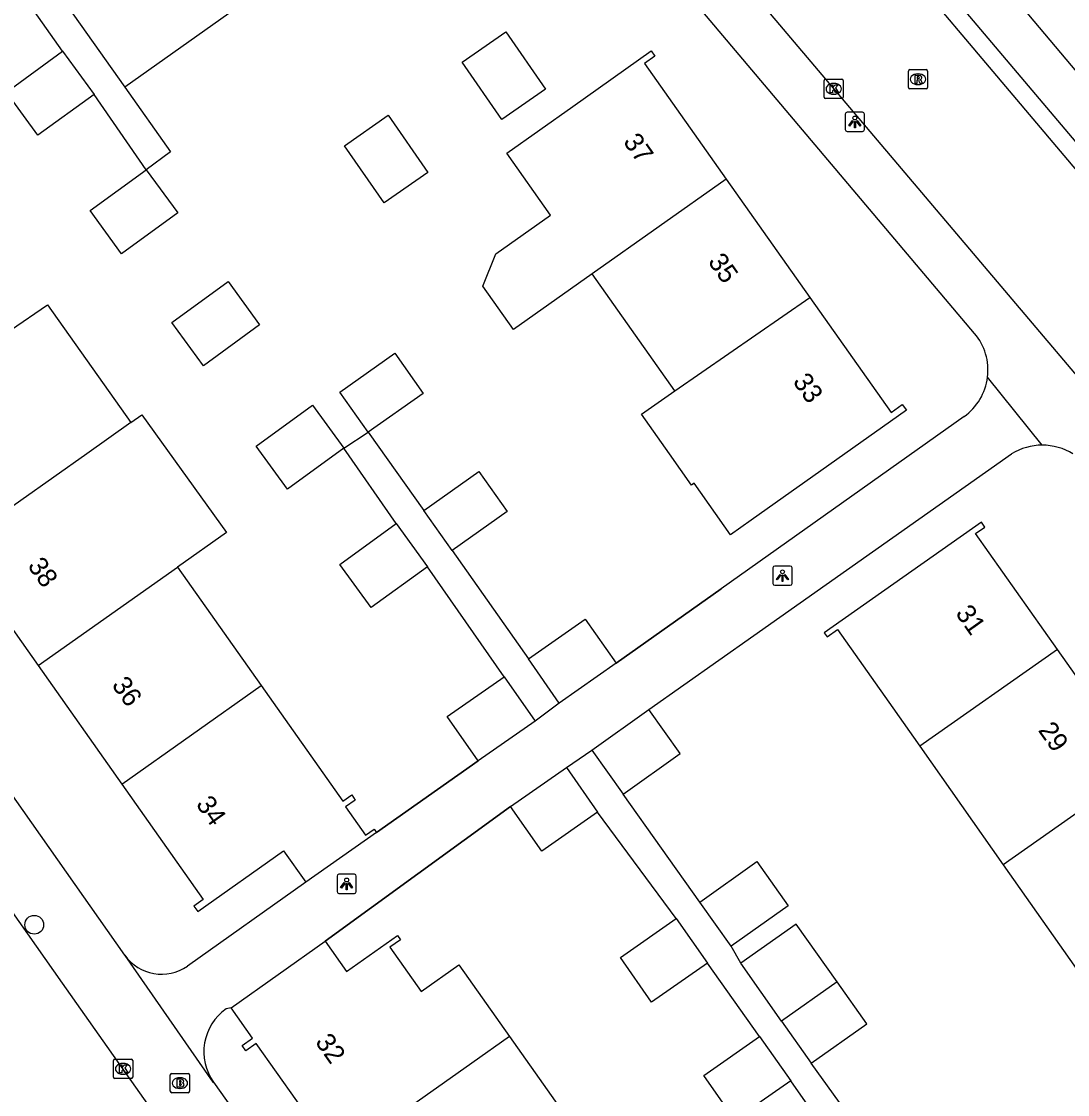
# Model space of a CAD drawing. Extents: x 159353 to 160616, y 385893 to 387321.
# Drawn here: x 160312.4 to 160366.8, y 386716.6 to 386772.5 of the extents above; entities that cross this region are included whole.
import ezdxf

# ---------------------------------------------------------------- set-up
doc = ezdxf.new("R2010")
doc.units = 0
for name, color, linetype in [('IMGEO_Boom', 7, 'Continuous'), ('IMGEO_Brandkraan', 7, 'Continuous'), ('IMGEO_Groenvoorziening', 7, 'Continuous'), ('IMGEO_Kolk', 7, 'Continuous'), ('IMGEO_Lichtpunt', 7, 'Continuous'), ('IMGEO_Muur', 7, 'Continuous'), ('IMGEO_Pand', 7, 'Continuous'), ('IMGEO_Pand_nummerreeks', 7, 'Continuous'), ('IMGEO_Rijbaan_lokaal_open', 7, 'Continuous'), ('IMGEO_Rioolput', 7, 'Continuous'), ('IMGEO_Voetpad_open', 7, 'Continuous')]:
    doc.layers.add(name, color=color, linetype=linetype)

msp = doc.modelspace()

# ---------------------------------------------------------------- linework, layer by layer
at = {"layer": 'IMGEO_Boom'}
msp.add_circle((160313.016, 386725.472), 0.489, dxfattribs=at)
at = {"layer": 'IMGEO_Brandkraan'}
for p, q in [((160320.177, 386717.728), (160321.029, 386717.728)), ((160320.102, 386716.802), (160320.102, 386717.654)), ((160320.59, 386717.508), (160320.615, 386717.508)), ((160321.103, 386717.654), (160321.103, 386716.802)), ((160321.029, 386716.728), (160320.177, 386716.728)), ((160320.613, 386716.948), (160320.588, 386716.948))]:
    msp.add_line(p, q, dxfattribs=at)
for points in [[(160320.177, 386717.728), (160321.029, 386717.728)], [(160320.102, 386716.802), (160320.102, 386717.654)], [(160320.45, 386717.428), (160320.45, 386717.028), (160320.663, 386717.028)], [(160320.681, 386717.428), (160320.45, 386717.428)], [(160320.629, 386717.347), (160320.575, 386717.347), (160320.575, 386717.271)], [(160320.575, 386717.271), (160320.628, 386717.271)], [(160320.637, 386717.195), (160320.575, 386717.195), (160320.575, 386717.114)], [(160321.103, 386717.654), (160321.103, 386716.802)], [(160321.029, 386716.728), (160320.177, 386716.728)], [(160320.575, 386717.114), (160320.637, 386717.114)]]:
    msp.add_lwpolyline(points, dxfattribs=at)
for centre, radius, start, end in [((160320.179, 386717.652), 0.0765, 91.552, 178.448), ((160320.179, 386717.652), 0.0765, 91.552, 178.448), ((160321.027, 386717.652), 0.0765, 1.552, 88.448), ((160321.027, 386717.652), 0.0765, 1.552, 88.448), ((160320.63, 386717.309), 0.0379, 267.8285, 90.9355), ((160320.638, 386717.154), 0.0404, 269.8759, 90.5077), ((160320.685, 386717.283), 0.145, 59.4692, 91.5367), ((160320.71, 386717.33), 0.0922, 285.5137, 58.1501), ((160320.715, 386717.138), 0.105, 301.3115, 78.989), ((160320.179, 386716.804), 0.0765, 181.552, 268.448), ((160320.179, 386716.804), 0.0765, 181.552, 268.448), ((160320.669, 386717.279), 0.251, 268.6676, 293.5347), ((160321.027, 386716.804), 0.0765, 271.552, 358.448), ((160321.027, 386716.804), 0.0765, 271.552, 358.448)]:
    msp.add_arc(centre, radius, start, end, dxfattribs=at)
for centre, major_axis, ratio, start_param, end_param in [((160320.589, 386717.228), (-0.387, 0.002), 0.722429, 4.712389, 7.853982), ((160320.614, 386717.228), (-0.39, 0.002), 0.717154, 1.570796, 4.712389)]:
    msp.add_ellipse(centre, major_axis=major_axis, ratio=ratio, start_param=start_param, end_param=end_param, dxfattribs=at)
at = {"layer": 'IMGEO_Groenvoorziening'}
msp.add_lwpolyline([(160397.512, 386736.977), (160395.928, 386735.876), (160338.494, 386804.123), (160349.787, 386809.388), (160371.787, 386776.358), (160397.512, 386736.977)], dxfattribs=at)
at = {"layer": 'IMGEO_Kolk'}
for p, q in [((160354.144, 386768.574), (160354.144, 386769.426)), ((160354.219, 386769.5), (160355.071, 386769.5)), ((160354.632, 386769.28), (160354.657, 386769.28)), ((160355.145, 386769.426), (160355.145, 386768.574)), ((160354.655, 386768.72), (160354.63, 386768.72)), ((160355.071, 386768.5), (160354.219, 386768.5)), ((160317.141, 386717.545), (160317.141, 386718.397)), ((160317.216, 386718.471), (160318.068, 386718.471)), ((160317.629, 386718.251), (160317.654, 386718.251)), ((160318.142, 386718.397), (160318.142, 386717.545)), ((160317.652, 386717.691), (160317.627, 386717.691)), ((160318.068, 386717.471), (160317.216, 386717.471))]:
    msp.add_line(p, q, dxfattribs=at)
for points in [[(160354.144, 386768.574), (160354.144, 386769.426)], [(160354.219, 386769.5), (160355.071, 386769.5)], [(160354.465, 386769.2), (160354.588, 386769.2), (160354.588, 386769.049), (160354.718, 386769.2), (160354.882, 386769.2), (160354.736, 386769.049), (160354.889, 386768.8), (160354.737, 386768.8), (160354.652, 386768.964), (160354.588, 386768.897), (160354.588, 386768.8), (160354.465, 386768.8), (160354.465, 386769.2)], [(160355.145, 386769.426), (160355.145, 386768.574)], [(160355.071, 386768.5), (160354.219, 386768.5)], [(160317.141, 386717.545), (160317.141, 386718.397)], [(160317.216, 386718.471), (160318.068, 386718.471)], [(160318.142, 386718.397), (160318.142, 386717.545)], [(160317.462, 386718.171), (160317.585, 386718.171), (160317.585, 386718.02), (160317.715, 386718.171), (160317.879, 386718.171), (160317.733, 386718.02), (160317.886, 386717.771), (160317.734, 386717.771), (160317.649, 386717.935), (160317.585, 386717.868), (160317.585, 386717.771), (160317.462, 386717.771), (160317.462, 386718.171)], [(160318.068, 386717.471), (160317.216, 386717.471)]]:
    msp.add_lwpolyline(points, dxfattribs=at)
for centre, start, end in [((160354.221, 386769.424), 91.552, 178.448), ((160354.221, 386769.424), 91.552, 178.448), ((160355.069, 386769.424), 1.552, 88.448), ((160355.069, 386769.424), 1.552, 88.448), ((160354.221, 386768.576), 181.552, 268.448), ((160354.221, 386768.576), 181.552, 268.448), ((160355.069, 386768.576), 271.552, 358.448), ((160355.069, 386768.576), 271.552, 358.448), ((160317.218, 386718.395), 91.552, 178.448), ((160317.218, 386718.395), 91.552, 178.448), ((160318.066, 386718.395), 1.552, 88.448), ((160318.066, 386718.395), 1.552, 88.448), ((160317.218, 386717.547), 181.552, 268.448), ((160317.218, 386717.547), 181.552, 268.448), ((160318.066, 386717.547), 271.552, 358.448), ((160318.066, 386717.547), 271.552, 358.448)]:
    msp.add_arc(centre, 0.0765, start, end, dxfattribs=at)
for centre, major_axis, ratio, start_param, end_param in [((160354.631, 386769), (-0.387, 0.002), 0.722429, 4.712389, 7.853982), ((160354.656, 386769), (-0.39, 0.002), 0.717154, 1.570796, 4.712389), ((160317.628, 386717.971), (-0.387, 0.002), 0.722429, 4.712389, 7.853982), ((160317.653, 386717.971), (-0.39, 0.002), 0.717154, 1.570796, 4.712389)]:
    msp.add_ellipse(centre, major_axis=major_axis, ratio=ratio, start_param=start_param, end_param=end_param, dxfattribs=at)
at = {"layer": 'IMGEO_Lichtpunt'}
for p, q in [((160355.249, 386767.683), (160355.249, 386766.876)), ((160355.249, 386767.683), (160355.249, 386766.876)), ((160356.151, 386767.778), (160355.343, 386767.778)), ((160356.151, 386767.778), (160355.343, 386767.778)), ((160356.245, 386766.876), (160356.245, 386767.683)), ((160356.245, 386766.876), (160356.245, 386767.683)), ((160355.343, 386766.782), (160356.151, 386766.782)), ((160355.343, 386766.782), (160356.151, 386766.782)), ((160351.478, 386744.054), (160351.478, 386743.247)), ((160351.478, 386744.054), (160351.478, 386743.247)), ((160352.38, 386744.149), (160351.572, 386744.149)), ((160352.38, 386744.149), (160351.572, 386744.149)), ((160352.474, 386743.247), (160352.474, 386744.054)), ((160352.474, 386743.247), (160352.474, 386744.054)), ((160351.572, 386743.153), (160352.38, 386743.153)), ((160351.572, 386743.153), (160352.38, 386743.153)), ((160328.785, 386728.006), (160328.785, 386727.199)), ((160328.785, 386728.006), (160328.785, 386727.199)), ((160329.687, 386728.101), (160328.879, 386728.101)), ((160329.687, 386728.101), (160328.879, 386728.101)), ((160329.781, 386727.199), (160329.781, 386728.006)), ((160329.781, 386727.199), (160329.781, 386728.006)), ((160328.879, 386727.105), (160329.687, 386727.105)), ((160328.879, 386727.105), (160329.687, 386727.105))]:
    msp.add_line(p, q, dxfattribs=at)
for points in [[(160355.623, 386767.347), (160355.662, 386767.319), (160355.474, 386767.057), (160355.436, 386767.084), (160355.623, 386767.347)], [(160355.725, 386767.299), (160355.772, 386767.299), (160355.772, 386766.977), (160355.725, 386766.977), (160355.725, 386767.299)], [(160355.835, 386767.319), (160355.873, 386767.346), (160356.06, 386767.084), (160356.021, 386767.056), (160355.835, 386767.319)], [(160351.852, 386743.718), (160351.891, 386743.69), (160351.703, 386743.428), (160351.665, 386743.455), (160351.852, 386743.718)], [(160351.954, 386743.67), (160352.001, 386743.67), (160352.001, 386743.348), (160351.954, 386743.348), (160351.954, 386743.67)], [(160352.064, 386743.69), (160352.102, 386743.717), (160352.289, 386743.455), (160352.25, 386743.427), (160352.064, 386743.69)], [(160329.159, 386727.67), (160329.198, 386727.642), (160329.01, 386727.38), (160328.972, 386727.407), (160329.159, 386727.67)], [(160329.261, 386727.622), (160329.308, 386727.622), (160329.308, 386727.3), (160329.261, 386727.3), (160329.261, 386727.622)], [(160329.371, 386727.642), (160329.409, 386727.669), (160329.596, 386727.407), (160329.557, 386727.379), (160329.371, 386727.642)]]:
    msp.add_lwpolyline(points, dxfattribs=at)
for centre in [(160355.748, 386767.481), (160351.977, 386743.852), (160329.284, 386727.804)]:
    msp.add_circle(centre, 0.0994, dxfattribs=at)
for centre, start, end in [((160355.343, 386767.683), 90, 180), ((160355.343, 386767.683), 90, 180), ((160356.151, 386767.683), 0, 90), ((160356.151, 386767.683), 0, 90), ((160355.343, 386766.876), 180, 270), ((160355.343, 386766.876), 180, 270), ((160356.151, 386766.876), 270, 0), ((160356.151, 386766.876), 270, 360), ((160351.572, 386744.054), 90, 180), ((160351.572, 386744.054), 90, 180), ((160352.38, 386744.054), 0, 90), ((160352.38, 386744.054), 0, 90), ((160351.572, 386743.247), 180, 270), ((160351.572, 386743.247), 180, 270), ((160352.38, 386743.247), 270, 0), ((160352.38, 386743.247), 270, 360), ((160328.879, 386728.006), 90, 180), ((160328.879, 386728.006), 90, 180), ((160329.687, 386728.006), 0, 90), ((160329.687, 386728.006), 0, 90), ((160328.879, 386727.199), 180, 270), ((160328.879, 386727.199), 180, 270), ((160329.687, 386727.199), 270, 0), ((160329.687, 386727.199), 270, 360)]:
    msp.add_arc(centre, 0.0946, start, end, dxfattribs=at)
at = {"layer": 'IMGEO_Muur'}
for points in [[(160343.319, 386739.09), (160348.785, 386742.966)], [(160345.018, 386736.68), (160350.494, 386740.541)], [(160330.831, 386730.283), (160336.135, 386734.014)], [(160328.166, 386724.614), (160337.824, 386731.624)]]:
    msp.add_lwpolyline(points, dxfattribs=at)
at = {"layer": 'IMGEO_Pand'}
for points in [[(160312.521, 386776.453), (160315.408, 386772.37), (160317.726, 386769.093)], [(160323.984, 386773.518), (160317.726, 386769.093)], [(160335.306, 386770.383), (160337.581, 386771.963), (160339.646, 386768.99), (160337.372, 386767.41), (160335.306, 386770.383)], [(160316.133, 386768.711), (160313.207, 386766.58), (160311.57, 386768.827), (160314.496, 386770.958)], [(160314.496, 386770.958), (160316.133, 386768.711)], [(160342.067, 386759.373), (160337.968, 386756.476), (160336.383, 386758.718), (160337.05, 386760.41), (160339.906, 386762.43), (160337.626, 386765.655), (160341.063, 386768.086), (160345.145, 386770.973), (160345.337, 386770.702), (160344.788, 386770.314), (160349.042, 386764.3)], [(160329.166, 386766.04), (160331.441, 386767.62), (160333.506, 386764.647), (160331.232, 386763.067), (160329.166, 386766.04)], [(160318.849, 386764.79), (160320.486, 386762.543), (160317.56, 386760.412), (160315.923, 386762.659), (160318.849, 386764.79)], [(160349.042, 386764.3), (160342.067, 386759.373)], [(160349.042, 386764.3), (160353.401, 386758.136)], [(160346.375, 386753.279), (160342.067, 386759.373)], [(160324.752, 386756.713), (160321.826, 386754.582), (160320.189, 386756.829), (160323.115, 386758.96), (160324.752, 386756.713)], [(160353.401, 386758.136), (160357.631, 386752.155), (160358.214, 386752.567), (160358.429, 386752.263), (160355.229, 386750), (160350.34, 386746.542), (160349.269, 386745.784), (160347.375, 386748.462), (160347.244, 386748.37), (160346.091, 386750), (160344.64, 386752.052), (160346.375, 386753.279)], [(160346.375, 386753.279), (160353.401, 386758.136)], [(160311.774, 386756.431), (160313.712, 386757.759), (160318.046, 386751.618)], [(160330.396, 386751.114), (160328.922, 386753.198), (160331.79, 386755.228), (160333.264, 386753.144), (160330.396, 386751.114)], [(160329.138, 386750.284), (160326.212, 386748.153), (160324.575, 386750.4), (160327.501, 386752.531), (160329.138, 386750.284)], [(160318.046, 386751.618), (160318.627, 386752.028), (160323.026, 386745.894), (160320.481, 386744.097)], [(160318.046, 386751.618), (160315.754, 386750), (160308.865, 386745.137)], [(160333.305, 386747.052), (160336.173, 386749.082), (160337.647, 386746.998), (160334.779, 386744.968)], [(160334.779, 386744.968), (160333.305, 386747.052)], [(160333.492, 386744.117), (160330.566, 386741.986), (160328.929, 386744.233), (160331.855, 386746.364)], [(160331.855, 386746.364), (160333.492, 386744.117)], [(160366.297, 386739.809), (160362.031, 386745.839), (160362.522, 386746.183), (160362.346, 386746.433), (160354.154, 386740.682), (160354.304, 386740.47), (160354.851, 386740.854), (160357.726, 386736.763), (160359.127, 386734.769)], [(160308.865, 386745.137), (160313.219, 386738.969)], [(160313.219, 386738.969), (160320.481, 386744.097)], [(160320.481, 386744.097), (160324.835, 386737.929)], [(160338.75, 386739.315), (160341.711, 386741.388), (160343.319, 386739.09)], [(160366.297, 386739.809), (160359.127, 386734.769)], [(160370.654, 386733.651), (160366.297, 386739.809)], [(160313.219, 386738.969), (160317.572, 386732.802)], [(160340.358, 386737.017), (160338.75, 386739.315)], [(160343.319, 386739.09), (160340.358, 386737.017)], [(160336.135, 386734.014), (160334.524, 386736.319), (160337.481, 386738.385)], [(160337.481, 386738.385), (160339.092, 386736.08)], [(160317.572, 386732.802), (160324.835, 386737.929)], [(160324.835, 386737.929), (160329.088, 386731.904), (160329.55, 386732.231), (160329.736, 386731.967), (160329.225, 386731.606), (160330.267, 386730.13), (160330.715, 386730.447), (160330.831, 386730.283)], [(160342.051, 386734.567), (160345.018, 386736.68)], [(160343.683, 386732.275), (160346.65, 386734.388), (160345.018, 386736.68)], [(160339.092, 386736.08), (160336.135, 386734.014)], [(160342.051, 386734.567), (160343.683, 386732.275)], [(160359.127, 386734.769), (160363.464, 386728.596)], [(160337.824, 386731.624), (160340.725, 386733.654)], [(160340.725, 386733.654), (160342.345, 386731.339)], [(160370.654, 386733.651), (160363.464, 386728.596)], [(160317.572, 386732.802), (160321.817, 386726.788), (160321.333, 386726.446), (160321.527, 386726.172), (160325.997, 386729.327), (160327.155, 386727.687)], [(160342.345, 386731.339), (160339.444, 386729.309), (160337.824, 386731.624)], [(160330.831, 386730.283), (160327.155, 386727.687)], [(160347.667, 386726.646), (160350.634, 386728.759), (160352.266, 386726.467), (160349.299, 386724.354)], [(160363.464, 386728.596), (160367.801, 386722.423)], [(160349.299, 386724.354), (160347.667, 386726.646)], [(160348.066, 386723.48), (160345.165, 386721.45), (160343.545, 386723.765), (160346.446, 386725.795)], [(160346.446, 386725.795), (160348.066, 386723.48)], [(160354.826, 386722.496), (160352.699, 386725.508), (160349.808, 386723.466)], [(160323.266, 386721.151), (160328.166, 386724.614)], [(160328.166, 386724.614), (160329.279, 386723.037), (160331.925, 386724.907), (160332.081, 386724.687), (160331.534, 386724.3), (160333.16, 386722), (160335.13, 386723.393), (160337.771, 386719.655)], [(160351.935, 386720.454), (160349.808, 386723.466)], [(160354.826, 386722.496), (160351.935, 386720.454)], [(160353.476, 386718.272), (160356.367, 386720.314), (160354.826, 386722.496)], [(160328.806, 386713.318), (160324.578, 386719.29), (160324.04, 386718.91), (160323.84, 386719.193), (160324.379, 386719.574), (160323.266, 386721.151)], [(160351.935, 386720.454), (160353.476, 386718.272)], [(160337.771, 386719.655), (160335.801, 386718.261), (160328.806, 386713.318)], [(160337.771, 386719.655), (160342.11, 386713.518), (160340.139, 386712.125)], [(160352.405, 386717.343), (160349.504, 386715.313), (160347.884, 386717.628), (160350.785, 386719.658)], [(160350.785, 386719.658), (160352.405, 386717.343)]]:
    msp.add_lwpolyline(points, dxfattribs=at)
at = {"layer": 'IMGEO_Rijbaan_lokaal_open'}
for points in [[(160354.31, 386780.124), (160367.479, 386764.524), (160379.767, 386750), (160402.11, 386723.59), (160403.288, 386722.217)], [(160348.998, 386775.679), (160350.963, 386773.349), (160370.735, 386750), (160392.51, 386724.285), (160398.018, 386717.802)], [(160332.85, 386696.413), (160331.345, 386698.526), (160314.492, 386722.44), (160295.1, 386750), (160293.116, 386752.82), (160288.226, 386759.661), (160284.107, 386765.19), (160283.424, 386766.215)]]:
    msp.add_lwpolyline(points, dxfattribs=at)
at = {"layer": 'IMGEO_Rioolput'}
for p, q in [((160358.534, 386769.073), (160358.534, 386769.925)), ((160358.609, 386769.999), (160359.461, 386769.999)), ((160359.022, 386769.779), (160359.047, 386769.779)), ((160359.535, 386769.925), (160359.535, 386769.073)), ((160359.045, 386769.219), (160359.02, 386769.219)), ((160359.461, 386768.999), (160358.609, 386768.999))]:
    msp.add_line(p, q, dxfattribs=at)
for points in [[(160358.534, 386769.073), (160358.534, 386769.925)], [(160358.609, 386769.999), (160359.461, 386769.999)], [(160359.123, 386769.697), (160358.871, 386769.699), (160358.871, 386769.299)], [(160359.535, 386769.925), (160359.535, 386769.073)], [(160358.871, 386769.299), (160358.995, 386769.299), (160358.995, 386769.461), (160359.006, 386769.461)], [(160359.049, 386769.618), (160358.995, 386769.618), (160358.995, 386769.537)], [(160358.995, 386769.537), (160359.047, 386769.537)], [(160359.053, 386769.432), (160359.124, 386769.299), (160359.264, 386769.299), (160359.199, 386769.425)], [(160359.461, 386768.999), (160358.609, 386768.999)]]:
    msp.add_lwpolyline(points, dxfattribs=at)
for centre, radius, start, end in [((160358.611, 386769.923), 0.0765, 91.552, 178.448), ((160358.611, 386769.923), 0.0765, 91.552, 178.448), ((160359.122, 386769.587), 0.109, 350.3612, 89.416), ((160359.459, 386769.923), 0.0765, 1.552, 88.448), ((160359.459, 386769.923), 0.0765, 1.552, 88.448), ((160359.005, 386769.408), 0.0533, 26.0293, 88.6989), ((160359.031, 386769.726), 0.19, 274.7715, 282.9687), ((160359.055, 386769.522), 0.0964, 77.0061, 93.1865), ((160359.069, 386769.579), 0.0378, 276.6634, 79.6772), ((160359.12, 386769.587), 0.112, 277.5842, 350.9817), ((160359.104, 386769.372), 0.108, 29.5134, 73.7905), ((160358.611, 386769.075), 0.0765, 181.552, 268.448), ((160358.611, 386769.075), 0.0765, 181.552, 268.448), ((160359.459, 386769.075), 0.0765, 271.552, 358.448), ((160359.459, 386769.075), 0.0765, 271.552, 358.448)]:
    msp.add_arc(centre, radius, start, end, dxfattribs=at)
for centre, major_axis, ratio, start_param, end_param in [((160359.021, 386769.499), (-0.387, 0.002), 0.722429, 4.712389, 7.853982), ((160359.046, 386769.499), (-0.39, 0.002), 0.717154, 1.570796, 4.712389)]:
    msp.add_ellipse(centre, major_axis=major_axis, ratio=ratio, start_param=start_param, end_param=end_param, dxfattribs=at)
at = {"layer": 'IMGEO_Voetpad_open'}
for points in [[(160410.421, 386715.197), (160410.002, 386715.694), (160381.003, 386750), (160337.988, 386800.85), (160334.065, 386805.458)], [(160361.977, 386756.267), (160332.463, 386791.211)], [(160314.496, 386770.958), (160309.356, 386778.242)], [(160317.726, 386769.093), (160320.117, 386765.713), (160318.849, 386764.79)], [(160318.849, 386764.79), (160316.133, 386768.711)], [(160317.73, 386723.891), (160299.368, 386750), (160291.391, 386761.343)], [(160365.506, 386750.444), (160362.655, 386753.981)], [(160361.432, 386751.935), (160348.785, 386742.966), (160343.319, 386739.09)], [(160329.138, 386750.284), (160330.396, 386751.114)], [(160330.396, 386751.114), (160333.305, 386747.052)], [(160331.855, 386746.364), (160329.138, 386750.284)], [(160345.018, 386736.68), (160350.494, 386740.541), (160363.911, 386750)], [(160334.779, 386744.968), (160338.75, 386739.315)], [(160337.481, 386738.385), (160333.492, 386744.117)], [(160340.358, 386737.017), (160339.092, 386736.08)], [(160340.725, 386733.654), (160342.051, 386734.567)], [(160336.135, 386734.014), (160330.831, 386730.283)], [(160347.667, 386726.646), (160343.683, 386732.275)], [(160337.824, 386731.624), (160328.166, 386724.614)], [(160346.446, 386725.795), (160342.345, 386731.339)], [(160327.155, 386727.687), (160320.99, 386723.321)], [(160317.73, 386723.891), (160317.727, 386723.866), (160322.324, 386717.28), (160322.348, 386717.284)], [(160349.808, 386723.466), (160349.299, 386724.354)], [(160350.785, 386719.658), (160348.066, 386723.48)], [(160323.266, 386721.151), (160323.004, 386721.089)], [(160356.341, 386714.3), (160353.476, 386718.272)], [(160322.348, 386717.284), (160363.679, 386658.934)], [(160359.427, 386707.312), (160352.405, 386717.343)]]:
    msp.add_lwpolyline(points, dxfattribs=at)
for centre, radius, start, end in [((160359.714, 386754.352), 2.965, 352.8078, 40.2317), ((160359.71, 386754.353), 2.968, 305.4572, 352.8049), ((160365.505, 386747.36), 3.084, 89.9843, 121.1269), ((160365.507, 386747.36), 3.084, 58.8731, 90.0157), ((160319.646, 386725.243), 2.345, 215.2091, 304.9555), ((160324.575, 386718.859), 2.728, 125.1647, 215.2714)]:
    msp.add_arc(centre, radius, start, end, dxfattribs=at)

# ---------------------------------------------------------------- texts
at = {"layer": 'IMGEO_Pand_nummerreeks'}
for s, rotation, p in [('37', 305.27, (160343.649, 386766.243)), ('35', 305.27, (160348.066, 386759.998)), ('33', 305.27, (160352.482, 386753.754)), ('38', 305.218, (160312.64, 386744.16)), ('31', 305.2801, (160360.951, 386741.686)), ('36', 305.218, (160317.02, 386737.954)), ('29', 305.2801, (160365.259, 386735.597)), ('34', 305.218, (160321.402, 386731.746)), ('32', 305.2669, (160327.614, 386719.366))]:
    msp.add_text(s, height=1, rotation=rotation, dxfattribs=at).set_placement(p)

doc.saveas('drawing.dxf')
